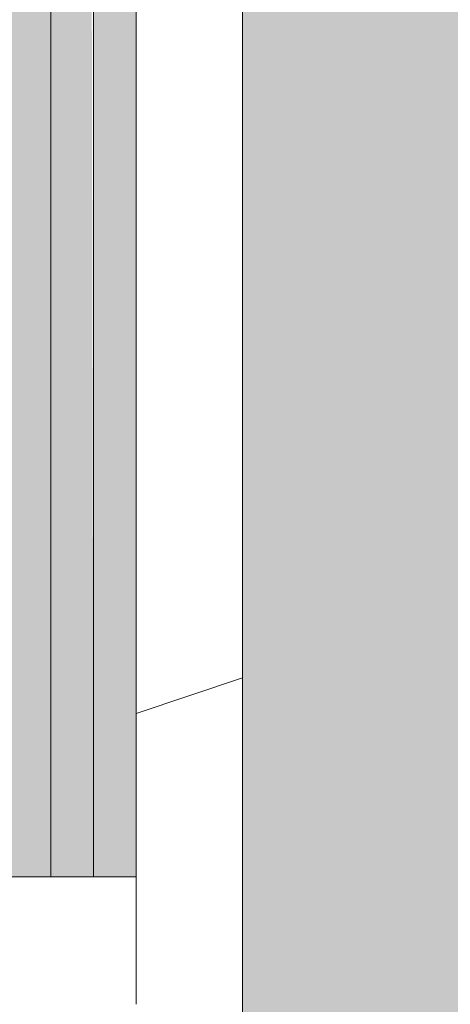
# Model space of a CAD drawing. Header units: millimetres. Extents: x 5980700 to 6194397, y -12939 to 2351883.
# Tile 247 of 587: x 6075766 to 6075867, y -5432 to -5200. Entities that reach past the tile are written whole.
import ezdxf

# ---------------------------------------------------------------- set-up
doc = ezdxf.new("R2010")
doc.units = ezdxf.units.MM
for name, color, linetype, lineweight in [('A-FLOR-PATT', 8, 'Continuous', 18), ('A-GLAZ', 151, 'Continuous', 9), ('A-WALL', 113, 'Continuous', 18), ('A-WALL-PATT', 111, 'Continuous', 25)]:
    doc.layers.add(name, color=color, linetype=linetype, lineweight=lineweight)

# ---------------------------------------------------------------- blocks, each defined once
blk = doc.blocks.new('CC_JANELA MAXIM-AR_4 FOLHAS VIDRO - 2_50 x 1_20-4042679-PLANTA DE CAIMENTO DE PISOS - 1 PAV_')
at = {"layer": 'A-GLAZ', "color": 130}
for p, q in [((-1250.000000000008, 77.5), (-1220.000000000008, 77.5)), ((-1250.000000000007, 17.49999999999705), (-1250.000000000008, 77.5))]:
    blk.add_line(p, q, dxfattribs=at)
blk = doc.blocks.new('BE-PMSa-MOD-ARQ-CONEXAODOFUTURO-EX-000-R_rvt-2-PLANTA DE CAIMENTO DE PISOS - 1 PAV_')
at = {"layer": 'A-FLOR-PATT', "lineweight": 5}
h = blk.add_hatch(dxfattribs=at)
h.set_pattern_fill('FP_100', color=133, style=0, pattern_type=2)
h.set_pattern_definition([(49.99999999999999, (0, 0), (182.184668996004, -15.93908553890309), [19.05, -209.55]), (355, (0, 0), (-35.24242749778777, 191.0566080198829), [15.24, -167.64]), (100.451, (15.182, -1.328), (146.9425016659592, 175.1166878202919), [16.19, -178.09]), (46.184, (0, 50.8), (271.0788941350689, -42.04327417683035), [28.575, -314.325]), (96.636, (22.59, 47.297), (237.4025071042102, 247.4272132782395), [24.285, -267.135]), (351.184, (0, 50.8), (237.404605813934, 247.4251178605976), [22.86, -251.46]), (21, (25.4, 38.1), (151.6148798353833, -102.2655185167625), [19.05, -209.55]), (326, (25.4, 38.1), (61.80235996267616, 184.1877424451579), [15.24, -167.64]), (71.45100000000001, (38.035, 29.578), (213.4170626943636, 81.92136778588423), [16.19, -178.09]), (37.50000000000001, (0, 0), (3.08832282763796, 84.55507579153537), [8.382, -157.226, 8.382, -161.798, -168.275]), (37.50000000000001, (0, 0), (3.08832282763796, 84.55507579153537), [-335.788, 8.382, -159.893]), (7.499999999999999, (0, 0), (66.81943811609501, 100.1807470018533), [8.382, -88.646, 8.382, -153.416, -64.135]), (7.499999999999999, (0, 0), (66.81943811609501, 100.1807470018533), [-258.826, 8.382, -55.753]), (327.5, (-56.642, 0), (135.5904877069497, -5.7289126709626), [8.382, -55.118, 8.382, -189.738, -262.89]), (327.5, (-56.642, 0), (135.5904877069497, -5.7289126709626), [-261.62, 8.382, -254.508]), (317.5, (-82.042, 0), (148.1288864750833, 25.42676126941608), [8.382, -74.168, 8.382, -123.19, -186.69]), (317.5, (-82.042, 0), (148.1288864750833, 25.42676126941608), [-214.122, 8.382, -178.308])])
h.paths.add_polyline_path([(-1916.114845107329, -8177.825683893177), (-1683.614845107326, -8177.825683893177), (-1683.614845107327, -1915.841005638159), (-3033.614845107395, -1915.841005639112), (-3033.614845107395, -1900.841005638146), (-3933.614845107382, -1900.841005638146), (-3933.614845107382, -2050.841005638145), (-1818.614845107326, -2050.841005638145), (-1818.614845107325, -8042.852683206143), (-4146.617820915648, -8042.852683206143), (-4146.617820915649, -4063.841794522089), (-3970.61666258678, -4063.841794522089), (-3970.61666258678, -3457.84179452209), (-4146.617820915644, -3457.84179452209), (-4146.617820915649, -2138.841794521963), (-3970.61666258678, -2138.841794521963), (-3970.61666258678, -2050.841005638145), (-3963.614845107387, -2050.841005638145), (-3963.614845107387, -1900.841005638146), (-3973.614845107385, -1900.841005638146), (-3973.614845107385, -1915.841005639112), (-4105.616662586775, -1915.841005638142), (-4105.616662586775, -2003.84179452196), (-4281.617820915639, -2003.84179452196), (-4281.617820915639, -3592.841794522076), (-4105.61666258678, -3592.841794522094), (-4105.61666258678, -3928.841794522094), (-4281.617820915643, -3928.841794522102), (-4281.615120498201, -8177.82568389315), (-1916.459753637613, -8177.825683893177)])
h.paths.add_polyline_path([(8258.385255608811, -8167.825683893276), (15620.8643440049, -8167.825683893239), (15620.86434400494, -1925.841005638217), (12311.88333741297, -1925.841005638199), (12311.88333741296, -2018.841794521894), (11955.88333741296, -2018.841794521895), (11955.88333741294, -1925.841005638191), (9541.385154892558, -1925.841005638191), (9541.385154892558, -1915.841005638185), (9491.385154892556, -1915.841005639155), (9491.385154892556, -1900.841005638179), (8591.38515489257, -1900.841005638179), (8591.38515489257, -2050.841005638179), (11830.88333741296, -2050.841005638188), (11830.88333741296, -2143.841794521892), (12436.88333741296, -2143.841794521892), (12436.88333741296, -2050.841005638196), (15495.86434400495, -2050.841005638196), (15495.86434400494, -8042.825683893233), (8383.385255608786, -8042.825683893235), (8383.385255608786, -4063.841794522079), (8559.379702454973, -4063.841794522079), (8559.379702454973, -3457.841794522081), (8383.385255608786, -3457.84179452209), (8383.385255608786, -2138.841794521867), (8559.379702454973, -2138.84179452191), (8559.379702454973, -2050.841005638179), (8561.385154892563, -2050.753085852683), (8561.385154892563, -1900.841005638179), (8551.38515489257, -1900.841005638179), (8551.38515489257, -1915.841005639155), (8501.385154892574, -1915.841005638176), (8501.385154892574, -1925.841005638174), (8434.379702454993, -1925.841005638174), (8434.379702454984, -2013.841794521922), (8258.385255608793, -2013.841794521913), (8258.385255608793, -3582.841794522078), (8434.379702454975, -3582.841794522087), (8434.379702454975, -3938.841794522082), (8258.385255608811, -3938.841794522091), (8258.385255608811, -8156.700611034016)])
h.paths.add_polyline_path([(19984.7546155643, -8167.825683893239), (20089.38682609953, -8167.825683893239), (20089.38682609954, -5194.841794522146), (19913.3833374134, -5194.841794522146), (19913.3833374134, -4838.841794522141), (20089.38682609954, -4838.841794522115), (20089.38682609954, -2013.84179452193), (19913.3833374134, -2013.841794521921), (19913.3833374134, -1657.841794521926), (20089.38682609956, -1657.841794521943), (20089.38682609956, 1166.158205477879), (19913.38333741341, 1166.158205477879), (19913.38333741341, 1522.158205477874), (20089.38682609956, 1522.158205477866), (20089.38682609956, 4296.158205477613), (19913.38333741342, 4296.15820547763), (19913.3833374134, 4461.658994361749), (15971.88333741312, 4461.658994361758), (15971.88333741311, 4296.15820547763), (15800.86434400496, 4296.15820547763), (15800.86434400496, -605.8410056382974), (15790.86434400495, -605.8410056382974), (15790.86434400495, -655.841005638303), (15775.86434400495, -655.841005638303), (15775.86434400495, -1555.841005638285), (16091.88333741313, -1555.841005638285), (16091.88333741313, -1527.841794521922), (15925.86434400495, -1527.841794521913), (15925.86434400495, 4171.158205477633), (16096.88333741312, 4171.158205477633), (16097.48518693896, 4336.658994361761), (19788.38333741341, 4336.658994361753), (19788.38333741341, 4171.158205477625), (19964.38682609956, 4171.158205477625), (19964.38682609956, 1647.158205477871), (19788.38333741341, 1647.158205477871), (19788.38333741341, 1041.158205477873), (19964.38682609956, 1041.158205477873), (19964.38682609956, -1532.84179452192), (19788.38333741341, -1532.84179452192), (19788.38333741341, -2138.841794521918), (19964.38682609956, -2138.841794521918), (19964.38682609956, -4713.841794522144), (19788.3833374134, -4713.841794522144), (19788.3833374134, -5319.841794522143), (19964.38682609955, -5319.841794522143), (19964.38682609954, -8042.82568389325), (15925.86434400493, -8042.825683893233), (15925.86434400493, -2143.841794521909), (16091.88333741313, -2143.841794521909), (16091.88333741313, -1585.841005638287), (15775.86434400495, -1585.841005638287), (15775.86434400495, -1595.841005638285), (15790.86434400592, -1595.841005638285), (15790.86434400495, -1652.84179452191), (15966.88333741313, -1653.220801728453), (15966.88333741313, -2018.84179452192), (15800.86434400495, -2018.841794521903), (15800.86434400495, -8167.825683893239), (19925.14432074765, -8167.825683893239)])
h.paths.add_polyline_path([(-5690.728343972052, -8167.825683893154), (-4451.617820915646, -8167.825683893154), (-4451.617820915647, -1925.841005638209), (-4506.114845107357, -1925.84100563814), (-4506.114845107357, -1915.841005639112), (-4536.11484510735, -1915.841005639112), (-4536.11484510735, -1900.841005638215), (-4546.114845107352, -1900.841005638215), (-4546.114845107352, -2740.841005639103), (-4536.114845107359, -2740.841005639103), (-4536.114845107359, -2751.8410056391), (-4516.109778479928, -2751.8410056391), (-4516.109778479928, -2640.8410056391), (-4497.109778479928, -2640.8410056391), (-4497.109778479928, -2770.841005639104), (-4536.114845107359, -2770.841005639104), (-4536.114845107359, -2780.841005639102), (-4546.114845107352, -2780.841005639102), (-4546.114845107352, -2820.841005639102), (-4576.114845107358, -2820.841005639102), (-4576.617820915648, -8042.852683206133), (-11628.61484510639, -8042.852683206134), (-11628.6148451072, -2138.841794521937), (-11585.61666258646, -2138.841794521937), (-11585.61666258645, -2050.841005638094), (-8474.116662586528, -2050.841005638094), (-8474.116662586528, -2138.841794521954), (-7858.116662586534, -2138.841794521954), (-7858.116662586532, -2050.841005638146), (-4576.617820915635, -2050.841005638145), (-4576.617820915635, -1900.841005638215), (-5476.114845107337, -1900.841005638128), (-5476.114845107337, -1915.841005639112), (-5528.614845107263, -1915.841005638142), (-5528.614845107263, -1925.841005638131), (-7983.116662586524, -1925.841005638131), (-7983.116662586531, -2013.841794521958), (-8324.11666258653, -2013.841794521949), (-8324.11666258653, -2003.841794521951), (-8339.116662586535, -2003.84179452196), (-8339.116662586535, -1925.841005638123), (-11720.61666258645, -1925.841005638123), (-11720.61666258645, -2003.841794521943), (-11753.61484510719, -2003.841794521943), (-11753.61034441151, -8167.825683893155), (-5985.163661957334, -8167.825683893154)])
h.paths.add_polyline_path([(-15701.5291554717, -8167.825683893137), (-11933.6148451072, -8167.825683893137), (-11933.6148451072, -2013.841794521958), (-12076.61666258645, -2013.841794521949), (-12076.61666258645, -1657.841794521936), (-11923.61484510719, -1657.841794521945), (-11923.61484510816, -1515.8410056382), (-11908.61484510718, -1515.8410056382), (-11908.61484510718, -1505.841005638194), (-12058.61484510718, -1505.841005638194), (-12058.61484510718, -1532.841794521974), (-12201.61666258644, -1532.841794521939), (-12201.61666258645, -2138.841794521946), (-12058.61484510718, -2138.841794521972), (-12058.61484510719, -8042.851795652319), (-16321.61588608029, -8042.826571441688), (-16321.61588608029, -5319.841794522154), (-16145.61666258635, -5319.841794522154), (-16145.61666258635, -4713.841794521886), (-16321.61588608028, -4713.681888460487), (-16321.61588608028, -2138.84179452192), (-16145.61666258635, -2138.841794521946), (-16145.61666258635, -1532.841794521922), (-16321.61588608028, -1532.841794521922), (-16321.61588608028, 1041.158205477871), (-16145.61666258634, 1041.158205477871), (-16145.61666258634, 1647.158205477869), (-16321.61588608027, 1647.158205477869), (-16321.61588608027, 4171.158205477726), (-16145.61666258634, 4171.158205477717), (-16145.61666258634, 4336.658994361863), (-12201.61666258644, 4336.658994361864), (-12201.61666258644, 4171.158205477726), (-12058.61484510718, 4171.158205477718), (-12058.61484510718, -1475.841005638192), (-11908.61484510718, -1475.841005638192), (-11908.61484510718, -575.8410056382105), (-11923.61484510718, -575.8410056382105), (-11923.61484510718, -525.8410056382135), (-11933.61484510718, -525.8410056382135), (-11933.61484510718, 4296.158205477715), (-12076.61666258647, 4296.158205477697), (-12076.61666258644, 4461.658994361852), (-16270.61666258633, 4461.658994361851), (-16270.61666258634, 4296.158205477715), (-16446.62225526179, 4296.158205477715), (-16446.61588608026, 1522.158205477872), (-16270.61666258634, 1522.158205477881), (-16270.61666258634, 1166.158205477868), (-16446.62225526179, 1166.158205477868), (-16446.61588608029, -1657.841794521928), (-16270.61666258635, -1657.841794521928), (-16270.61666258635, -2013.841794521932), (-16446.6222552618, -2013.841794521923), (-16446.61588608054, -4838.841794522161), (-16270.61666258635, -4838.841794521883), (-16270.61666258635, -5194.841794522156), (-16446.62225526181, -5194.841794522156), (-16446.61573815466, -8167.825683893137), (-15735.98765560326, -8167.825683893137)])
h.paths.add_polyline_path([(8551.38515489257, -1770.841005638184), (9491.385154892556, -1770.841005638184), (9491.385154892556, -1755.841005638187), (9630.135154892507, -1755.841005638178), (9630.135154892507, -1740.841005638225), (11880.13515489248, -1741.712957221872), (11880.13515489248, -1755.841005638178), (11965.88333741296, -1755.841005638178), (11965.88333741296, -1662.841794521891), (12301.88333741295, -1662.841794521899), (12301.88333741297, -1755.841005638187), (12713.6541483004, -1755.841005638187), (12713.6541483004, -1740.841005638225), (14963.65414830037, -1741.712957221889), (14963.65414830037, -1755.841005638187), (15630.86434400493, -1755.841005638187), (15630.86434400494, -1595.841005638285), (15645.86434400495, -1595.841005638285), (15645.86434400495, -655.841005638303), (15630.86434400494, -655.841005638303), (15630.86434400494, -29.5925127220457), (15087.63515489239, -29.59251272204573), (15087.63515489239, -44.5925127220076), (12837.63515489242, -43.72056113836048), (12837.63515489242, -29.59251272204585), (11880.13515489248, -29.5925127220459), (11880.13515489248, -44.59251272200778), (9630.135154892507, -43.72056113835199), (9630.135154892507, -29.59251272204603), (9408.885154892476, -29.59251272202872), (9408.885154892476, -14.5925127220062), (8468.885154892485, -14.59251272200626), (8468.885154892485, -29.59251272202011), (8008.885154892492, -29.59251272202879), (8008.885154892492, -14.59251272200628), (7068.885154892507, -14.65234280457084), (7068.885154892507, -29.59251272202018), (4511.785154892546, -29.59251272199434), (4511.785154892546, 3549.158994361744), (3951.785154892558, 3549.158994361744), (3951.785154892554, 4471.658994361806), (2159.383337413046, 4471.658994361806), (2159.383337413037, 4306.158205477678), (1813.383337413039, 4306.15820547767), (1813.383337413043, 4471.658994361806), (284.8931309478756, 4471.658994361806), (284.8931309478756, 4486.658994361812), (77.29277039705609, 4486.658994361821), (77.29277039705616, 3238.903506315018), (70.48333741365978, 3238.903506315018), (70.48333741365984, 2137.158205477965), (121.3819838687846, 2137.158205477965), (121.3819838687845, 3231.348105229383), (111.0710947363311, 3241.658994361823), (106.381983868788, 3259.158994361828), (111.0710947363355, 3276.658994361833), (124.1088842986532, 3289.53068128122), (143.3753948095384, 3293.624861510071), (158.8819838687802, 3289.469883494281), (171.692873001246, 3276.658994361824), (176.3819838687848, 3259.158994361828), (171.692873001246, 3241.658994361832), (161.3819838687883, 3231.348105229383), (161.3819838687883, 2137.158205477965), (220.483337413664, 2137.158205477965), (220.4833374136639, 4336.658994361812), (1678.38333741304, 4336.658994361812), (1678.38333741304, 4171.158205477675), (2294.38333741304, 4171.158205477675), (2294.38333741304, 4336.658994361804), (3816.785154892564, 4336.658994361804), (3816.785154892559, 3414.158994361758), (4376.785154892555, 3414.158994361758), (4376.785154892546, -164.5925127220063), (15495.86434400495, -164.5925127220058), (15495.86434400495, -1620.841005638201), (12436.88333741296, -1620.841005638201), (12436.88333741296, -1527.841794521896), (11830.88333741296, -1527.841794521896), (11830.88333741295, -1620.841005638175), (8559.379702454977, -1620.841005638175), (8559.379702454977, -1532.841794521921), (7943.379702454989, -1532.841794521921), (7943.379702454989, -1620.841005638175), (2289.383337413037, -1620.841005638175), (2289.383337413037, -1527.841794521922), (2261.385126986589, -1527.841794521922), (2261.385126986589, -1770.841005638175), (3121.385126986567, -1770.841005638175), (3121.385126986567, -1755.8410056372), (4481.585154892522, -1755.841005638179), (4481.585154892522, -1770.841005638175), (5321.585154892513, -1770.841005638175), (5321.585154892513, -1755.841005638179), (7021.385154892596, -1755.841005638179), (7021.385154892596, -1770.841005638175), (7961.385154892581, -1770.841005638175), (7961.385154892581, -1755.841005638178), (8078.379702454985, -1755.841005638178), (8078.379702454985, -1667.841794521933), (8424.379702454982, -1667.841794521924), (8424.379702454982, -1755.841005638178), (8551.38515489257, -1755.841005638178)])
h.paths.add_polyline_path([(2231.385126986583, -1770.841005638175), (2231.385126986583, -1527.841794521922), (1766.385126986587, -1527.841794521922), (1766.385126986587, -1770.841005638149), (1776.385126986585, -1770.841005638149), (1776.385126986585, -1755.8410056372), (1818.383337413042, -1755.841005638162), (1818.383337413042, -1662.841794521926), (2154.383337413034, -1662.841794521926), (2154.383337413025, -1755.84100563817), (2221.385126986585, -1755.841005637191), (2221.385126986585, -1770.841005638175)])
h.paths.add_polyline_path([(-3963.614845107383, -1770.84100563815), (-3033.614845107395, -1770.84100563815), (-3033.614845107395, -1755.841005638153), (-1418.814900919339, -1755.841005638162), (-1418.814900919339, -1770.841005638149), (-578.8149009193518, -1770.841005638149), (-578.8149009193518, -1755.841005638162), (876.3851269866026, -1755.841005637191), (876.3851269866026, -1770.841005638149), (1736.38512698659, -1770.841005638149), (1736.38512698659, -1527.841794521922), (1683.383337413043, -1527.841794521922), (1683.383337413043, -1620.841005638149), (-3970.616662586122, -1620.84100563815), (-3970.61666258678, -1532.841794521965), (-4586.616662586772, -1532.841794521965), (-4586.616662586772, -1620.841005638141), (-7858.116662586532, -1620.841005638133), (-7858.116662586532, -1532.841794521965), (-8474.116662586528, -1532.841794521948), (-8474.116662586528, -1620.841005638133), (-11585.61666258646, -1620.841005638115), (-11585.61666258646, -1532.841794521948), (-11628.61484510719, -1532.841794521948), (-11628.61484510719, -164.6103600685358), (220.4833374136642, -164.6103600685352), (220.4833374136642, -29.61036006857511), (-2321.114845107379, -29.61036006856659), (-2321.114845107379, -14.61036006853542), (-3061.114845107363, -14.61036006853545), (-3061.114845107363, -29.61036006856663), (-3320.616662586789, -29.61036006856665), (-3320.616662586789, -14.61036006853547), (-4060.616662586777, -14.61036006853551), (-4060.616662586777, -29.61036006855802), (-4536.114845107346, -29.61036006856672), (-4536.114845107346, -14.61036006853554), (-5476.114845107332, -14.61036006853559), (-5476.114845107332, -29.6103600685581), (-5636.114845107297, -29.61036006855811), (-5636.114845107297, -44.61036006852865), (-7886.11484510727, -43.73840848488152), (-7886.11484510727, -29.61036006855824), (-8872.364845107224, -29.61036006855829), (-8872.364845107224, -44.6103600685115), (-11122.3648451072, -43.73840848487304), (-11122.3648451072, -29.61036006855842), (-11763.61484510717, -29.61036006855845), (-11763.61484510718, -575.8410056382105), (-11778.61484510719, -575.8410056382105), (-11778.61484510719, -1515.8410056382), (-11763.61484510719, -1515.8410056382), (-11763.61484510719, -1667.841794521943), (-11720.61666258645, -1667.841794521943), (-11720.61666258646, -1755.841005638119), (-11122.36484510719, -1755.841005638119), (-11122.36484510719, -1740.841005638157), (-8872.36484510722, -1741.712957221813), (-8872.36484510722, -1755.841005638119), (-8339.116662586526, -1755.841005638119), (-8339.116662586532, -1667.841794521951), (-7993.116662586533, -1667.841794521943), (-7993.116662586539, -1755.841005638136), (-7886.114845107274, -1755.841005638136), (-7886.114845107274, -1740.841005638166), (-5636.114845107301, -1741.712957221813), (-5636.114845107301, -1755.841005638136), (-5476.114845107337, -1755.841005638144), (-5476.114845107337, -1770.841005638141), (-4536.11484510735, -1770.841005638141), (-4536.11484510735, -1755.841005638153), (-4451.616662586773, -1755.841005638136), (-4451.616662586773, -1667.84179452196), (-4105.616662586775, -1667.84179452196), (-4105.616662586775, -1755.841005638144), (-3973.614845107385, -1755.841005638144), (-3973.614845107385, -1770.84100563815)])
h.paths.add_polyline_path([(-5396.293025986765, 115.3896399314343), (-4576.11484510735, 115.3896399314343), (-4576.11484510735, 431.4034837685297), (-4586.616662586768, 431.4034837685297), (-4586.616662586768, 265.3896399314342), (-11628.61484510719, 265.3896399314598), (-11628.61484510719, 4171.158205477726), (-11585.61666258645, 4171.158205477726), (-11585.61666258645, 4336.658994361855), (-8474.116662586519, 4336.658994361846), (-8474.116662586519, 4171.158205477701), (-7858.116662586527, 4171.158205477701), (-7858.116662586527, 4336.658994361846), (-4586.616662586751, 4336.658994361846), (-4586.616662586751, 4171.158205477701), (-4538.614845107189, 4171.158205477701), (-4538.614845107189, 2287.158205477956), (-4586.616662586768, 2287.158205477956), (-4586.616662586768, 1681.158205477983), (-4538.614845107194, 1681.158205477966), (-4538.614845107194, 995.3896399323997), (-4536.114845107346, 995.3896399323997), (-4536.114845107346, 985.3896399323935), (-4497.109778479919, 985.3896399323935), (-4497.109778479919, 855.3896399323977), (-4516.109778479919, 855.3896399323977), (-4516.109778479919, 966.3896399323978), (-4536.114845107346, 966.3896399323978), (-4536.114845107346, 955.3896399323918), (-4538.614845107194, 955.3896399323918), (-4538.614845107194, 431.4034837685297), (-4546.114845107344, 431.4034837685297), (-4546.114845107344, 115.3896399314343), (-4536.114845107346, 115.3896399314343), (-4536.114845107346, 130.3896399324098), (-4486.114845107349, 130.3896399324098), (-4486.114845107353, 140.3896399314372), (-4461.616662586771, 140.3896399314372), (-4461.616662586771, 306.4034837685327), (-4413.614845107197, 306.4034837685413), (-4413.614845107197, 1806.158205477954), (-4461.616662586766, 1806.158205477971), (-4461.616662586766, 2162.158205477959), (-4413.614845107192, 2162.158205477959), (-4413.614845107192, 4296.158205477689), (-4461.616662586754, 4296.158205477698), (-4461.616662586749, 4461.658994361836), (-7983.116662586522, 4461.658994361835), (-7983.116662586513, 4296.158205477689), (-8349.116662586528, 4296.158205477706), (-8349.116662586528, 4461.658994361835), (-11710.61666258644, 4461.658994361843), (-11710.61666258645, 4296.158205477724), (-11753.61484510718, 4296.158205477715), (-11753.61484510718, 140.3896399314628), (-5526.11484510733, 140.3896399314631), (-5526.11484510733, 130.3896399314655), (-5476.114845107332, 130.3896399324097), (-5476.114845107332, 115.3896399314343), (-5466.11484510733, 115.3896399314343)])
h.paths.add_polyline_path([(8478.885154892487, 115.4074872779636), (8478.885154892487, 431.4034837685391), (8378.385255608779, 431.4034837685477), (8378.385255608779, 1037.158205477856), (8561.383337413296, 1037.158205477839), (8561.383337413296, 1651.158205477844), (8378.385255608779, 1651.158205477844), (8378.385255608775, 4171.158205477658), (8559.383337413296, 4171.158205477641), (8559.383337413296, 4336.658994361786), (11825.88333741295, 4336.658994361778), (11825.88333741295, 4171.158205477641), (12441.88333741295, 4171.158205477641), (12441.88333741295, 4336.658994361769), (15495.86434400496, 4336.65899436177), (15495.86434400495, 265.4074872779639), (8559.379702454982, 265.4074872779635), (8559.379702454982, 431.4034837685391), (8508.885154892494, 431.4034837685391), (8508.885154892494, 115.4074872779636), (9408.885154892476, 115.4074872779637), (9408.885154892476, 130.4074872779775), (9438.885154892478, 130.4074872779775), (9438.885154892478, 140.4074872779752), (15620.86434400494, 140.4074872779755), (15620.86434400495, 4461.658994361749), (12316.88333741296, 4461.658994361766), (12316.88333741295, 4296.158205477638), (11950.88333741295, 4296.158205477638), (11950.88333741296, 4461.658994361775), (8434.383337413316, 4461.658994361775), (8434.383337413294, 4296.158205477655), (8253.385255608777, 4296.158205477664), (8253.385255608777, 1526.158205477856), (8436.383337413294, 1526.158205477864), (8436.383337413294, 1162.158205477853), (8253.385255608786, 1162.158205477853), (8253.385255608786, 306.4034837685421), (8434.379702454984, 306.4034837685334), (8434.379702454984, 140.4074872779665), (8438.885154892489, 140.4074872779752), (8438.885154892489, 130.4074872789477), (8468.885154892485, 130.4074872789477), (8468.885154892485, 115.4074872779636)])
h.paths.add_polyline_path([(7078.885154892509, 115.4074872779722), (7968.885154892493, 115.4074872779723), (7968.885154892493, 955.4074872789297), (7958.885154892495, 955.4074872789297), (7958.885154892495, 966.4074872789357), (7948.385255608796, 966.4074872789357), (7948.385255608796, 265.4074872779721), (4806.785154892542, 265.4074872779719), (4806.785154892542, 4336.658994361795), (7948.385255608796, 4336.658994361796), (7948.385255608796, 985.4074872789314), (7958.885154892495, 985.4074872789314), (7958.885154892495, 995.4074872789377), (7968.885154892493, 995.4074872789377), (7968.885154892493, 1035.407487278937), (7998.885154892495, 1035.407487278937), (7998.885154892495, 995.4074872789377), (8008.885154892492, 995.4074872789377), (8008.885154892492, 985.4074872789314), (8047.890221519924, 985.4074872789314), (8047.890221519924, 855.4074872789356), (8028.890221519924, 855.4074872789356), (8028.890221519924, 966.4074872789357), (8008.885154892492, 966.4074872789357), (8008.885154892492, 955.4074872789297), (7998.885154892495, 955.4074872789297), (7998.885154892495, 115.4074872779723), (8008.885154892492, 115.4074872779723), (8008.885154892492, 130.4074872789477), (8083.385255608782, 130.4074872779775), (8083.385255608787, 4471.65899436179), (4671.785154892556, 4471.658994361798), (4671.785154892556, 130.4074872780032), (7068.885154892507, 130.4074872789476), (7068.885154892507, 115.4074872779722)])
h.paths.add_polyline_path([(1857.919751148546, 1037.158205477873), (2296.383337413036, 1037.158205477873), (2296.383337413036, 1651.158205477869), (1676.383337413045, 1651.158205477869), (1676.383337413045, 1037.158205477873), (1826.383337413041, 1037.158205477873)])
h.paths.add_polyline_path([(2161.383337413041, 1172.158205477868), (1811.383337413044, 1172.158205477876), (1811.383337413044, 1516.158205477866), (2161.383337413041, 1516.158205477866), (2161.383337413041, 1177.256799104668)])
h.paths.add_polyline_path([(137.9111174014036, 3278.855100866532), (131.3834321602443, 3276.480338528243), (131.3834321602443, 3259.158994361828), (137.9112161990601, 3259.158994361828), (137.9112161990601, 3277.667937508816)])
h.paths.add_polyline_path([(141.3819838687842, 3259.158994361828), (161.3819838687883, 3259.158994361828), (158.7024919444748, 3268.550988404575), (155.5241194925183, 3273.003317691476), (148.2594671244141, 3277.615929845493), (141.461635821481, 3278.855091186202), (137.9111174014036, 3278.855100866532), (137.9112161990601, 3259.158994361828), (139.4408410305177, 3259.158994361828)])
h.paths.add_polyline_path([(127.2398482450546, 3259.158994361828), (131.3834321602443, 3259.60654442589), (131.3834321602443, 3276.480338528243), (126.061811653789, 3272.015600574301), (122.0634673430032, 3263.023564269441), (122.1477157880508, 3259.158994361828), (126.061811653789, 3259.158994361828)])
at = {"layer": 'A-WALL', "lineweight": 5}
h = blk.add_hatch(color=9, dxfattribs=at)
h.paths.add_polyline_path([(-16491.61588608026, -8212.825683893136), (-16481.62225526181, -8212.825683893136), (-16481.62225526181, -7902.091005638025), (-16491.62225526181, -7902.091005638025), (-16491.62225526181, -8212.825683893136)])
h.paths.add_polyline_path([(-16491.62225526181, -5402.091005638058), (-16481.62225526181, -5402.091005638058), (-16482.10006910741, -5159.841794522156), (-16491.62225526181, -5159.841794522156), (-16491.62225526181, -5287.518342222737)])
h.paths.add_polyline_path([(-16491.62225526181, -5149.841794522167), (-16481.62225526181, -5149.841794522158), (-16482.68027594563, -5139.841794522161), (-16491.62225526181, -5139.841794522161)])
h.paths.add_polyline_path([(-16483.81235807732, -5129.141794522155), (-16481.62225526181, -5129.141794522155), (-16481.62225526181, -5055.325683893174), (-16491.62225526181, -5055.325683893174), (-16491.61588608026, -5129.141794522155)])
at = {"layer": 'A-WALL'}
h = blk.add_hatch(color=10, dxfattribs=at)
h.paths.add_polyline_path([(-16471.62225526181, -8202.84179452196), (-16471.62225526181, -7902.091005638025), (-16481.62225526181, -7902.091005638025), (-16481.62225526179, -8202.825683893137), (-16472.13878903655, -8202.840962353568)])
h.paths.add_polyline_path([(-16481.62225526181, -5402.091005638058), (-16471.62225526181, -5402.091005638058), (-16471.62225526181, -5159.841794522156), (-16481.62225526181, -5160.343584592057), (-16481.62225526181, -5319.841794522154)])
h.paths.add_polyline_path([(-16471.62225526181, -5149.841794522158), (-16471.62225526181, -5139.841794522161), (-16481.62225526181, -5139.841794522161), (-16481.62225526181, -5149.84179452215)])
h.paths.add_polyline_path([(-16471.62225526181, -5129.141794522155), (-16471.62225526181, -5055.325683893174), (-16481.62225526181, -5055.325683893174), (-16481.62225526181, -5129.141794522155)])
at = {"layer": 'A-WALL-PATT', "lineweight": 5}
h = blk.add_hatch(color=57, dxfattribs=at)
h.paths.add_polyline_path([(-16491.62225526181, -8302.825683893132), (-16491.62225526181, -8223.541794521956), (-16581.61666258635, -8223.541794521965), (-16581.61666258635, -8212.841794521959), (-16491.62225526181, -8212.825683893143), (-16491.62225526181, -7902.091005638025), (-16581.62225526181, -7902.091005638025), (-16581.61302762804, -8302.825683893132), (-16543.61484510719, -8302.825683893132)])
h.paths.add_polyline_path([(-16491.62225526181, -5402.091005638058), (-16491.62225526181, -5139.841794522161), (-16581.61666258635, -5139.841794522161), (-16581.61666258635, -5129.141794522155), (-16491.62225526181, -5129.141794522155), (-16491.62225526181, -5055.325683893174), (-16581.62225526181, -5055.325683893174), (-16581.62225526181, -5402.091005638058), (-16531.62225526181, -5402.091005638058)])
h = blk.add_hatch(dxfattribs=at)
h.set_pattern_fill('FP_129', color=71, style=0, pattern_type=2)
h.set_pattern_definition([(216.87, (166.6, 416.5), (1249.498511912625, 833.0022321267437), [208.25, -1874.25]), (206.565, (416.5, 291.55), (-416.4997849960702, -416.4999353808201), [465.661, -465.661]), (198.435, (416.5, 83.3), (-832.9995359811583, -416.5008561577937), [263.4179999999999, -1053.671])])
h.paths.add_polyline_path([(-16471.62225526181, -8192.82568389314), (-16446.62225526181, -8167.825683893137), (-16446.62225526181, -5169.841794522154), (-16471.62225526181, -5169.841794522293), (-16471.62225526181, -8167.825683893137)])
at = {"layer": 'A-WALL', "color": 90, "lineweight": 5}
for p, q in [((-16491.62225526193, -5159.841794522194), (-16491.62225526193, -5402.091005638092)), ((-16481.62225526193, -5159.841794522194), (-16481.62225526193, -5402.091005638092)), ((-16446.62225526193, -5169.841794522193), (-16446.62225526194, -8167.825683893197))]:
    blk.add_line(p, q, dxfattribs=at)
at = {"layer": 'A-WALL', "color": 130, "lineweight": 9}
blk.add_line((-16471.62225526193, -5402.091005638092), (-16471.62225526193, -5169.841794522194), dxfattribs=at)
at = {"layer": 'A-GLAZ', "color": 250, "lineweight": 5, "rotation": 269.9999999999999}
blk.add_blockref('CC_JANELA MAXIM-AR_4 FOLHAS VIDRO - 2_50 x 1_20-4042679-PLANTA DE CAIMENTO DE PISOS - 1 PAV_', (-16549.12225526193, -6652.09100563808), dxfattribs=at)

msp = doc.modelspace()

# ---------------------------------------------------------------- block references
at = {"color": 50, "lineweight": 5}
msp.add_blockref('BE-PMSa-MOD-ARQ-CONEXAODOFUTURO-EX-000-R_rvt-2-PLANTA DE CAIMENTO DE PISOS - 1 PAV_', (6092264.959189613, 0), dxfattribs=at)

doc.saveas('drawing.dxf')
